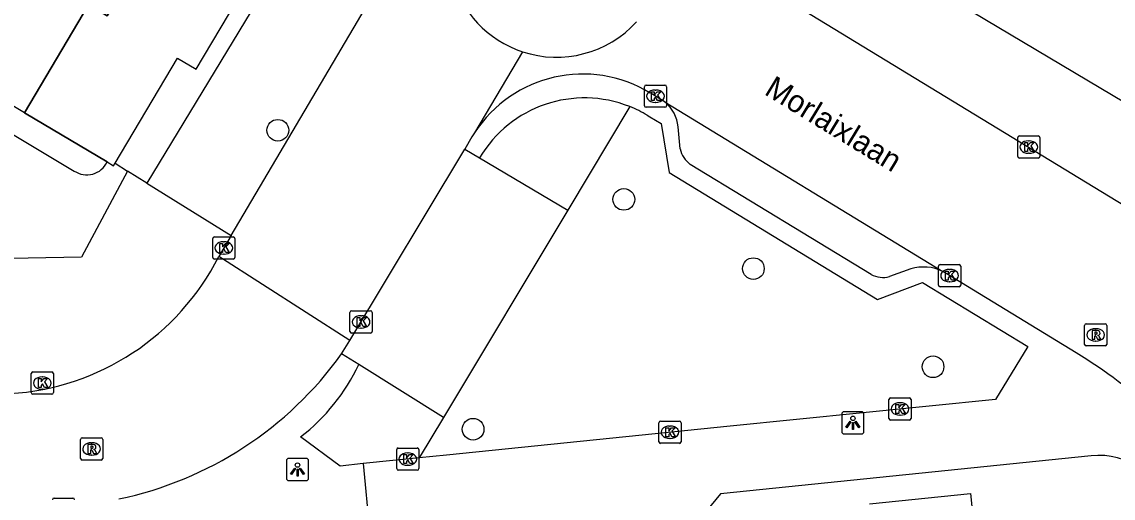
# Model space of a CAD drawing. Extents: x 158461 to 159795, y 387220 to 388672.
# Drawn here: x 159256.6 to 159305.8, y 388118.84 to 388140.31 of the extents above; entities that cross this region are included whole.
import ezdxf

# ---------------------------------------------------------------- set-up
doc = ezdxf.new("R2010")
doc.units = 0
for name, color, linetype in [('IMGEO_Boom', 7, 'Continuous'), ('IMGEO_Groenvoorziening', 7, 'Continuous'), ('IMGEO_Kolk', 7, 'Continuous'), ('IMGEO_Lichtpunt', 7, 'Continuous'), ('IMGEO_Openbare_ruimte_label', 7, 'Continuous'), ('IMGEO_Pand', 7, 'Continuous'), ('IMGEO_Pand_overbouw', 7, 'Continuous'), ('IMGEO_Parkeervlak_open', 7, 'Continuous'), ('IMGEO_Rijbaan_lokaal_open', 7, 'Continuous'), ('IMGEO_Rioolput', 7, 'Continuous'), ('IMGEO_Verkeerseiland_open', 7, 'Continuous'), ('IMGEO_Voetpad_open', 7, 'Continuous')]:
    doc.layers.add(name, color=color, linetype=linetype)

msp = doc.modelspace()

# ---------------------------------------------------------------- linework, layer by layer
at = {"layer": 'IMGEO_Boom'}
for centre in [(159268.142, 388135.42), (159283.74, 388132.309), (159289.579, 388129.186), (159297.679, 388124.767), (159276.944, 388121.948)]:
    msp.add_circle(centre, 0.489, dxfattribs=at)
at = {"layer": 'IMGEO_Groenvoorziening'}
for points in [[(159284.012, 388136.487), (159281.214, 388131.826)], [(159275.605, 388122.483), (159274.509, 388120.657)]]:
    msp.add_lwpolyline(points, dxfattribs=at)
at = {"layer": 'IMGEO_Kolk'}
for p, q in [((159284.667, 388136.531), (159284.667, 388137.383)), ((159284.742, 388137.457), (159285.594, 388137.457)), ((159285.668, 388137.383), (159285.668, 388136.531)), ((159285.155, 388137.237), (159285.18, 388137.237)), ((159285.594, 388136.457), (159284.742, 388136.457)), ((159285.178, 388136.677), (159285.153, 388136.677)), ((159301.496, 388134.241), (159301.496, 388135.093)), ((159301.571, 388135.167), (159302.423, 388135.167)), ((159301.984, 388134.947), (159302.009, 388134.947)), ((159302.497, 388135.093), (159302.497, 388134.241)), ((159302.007, 388134.387), (159301.982, 388134.387)), ((159302.423, 388134.167), (159301.571, 388134.167)), ((159265.204, 388129.693), (159265.204, 388130.545)), ((159265.279, 388130.619), (159266.131, 388130.619)), ((159265.692, 388130.399), (159265.717, 388130.399)), ((159266.205, 388130.545), (159266.205, 388129.693)), ((159266.131, 388129.619), (159265.279, 388129.619)), ((159265.715, 388129.839), (159265.69, 388129.839)), ((159298, 388129.371), (159298.852, 388129.371)), ((159297.925, 388128.445), (159297.925, 388129.297)), ((159298.413, 388129.151), (159298.438, 388129.151)), ((159298.926, 388129.297), (159298.926, 388128.445)), ((159298.436, 388128.591), (159298.411, 388128.591)), ((159298.852, 388128.371), (159298, 388128.371)), ((159271.394, 388126.359), (159271.394, 388127.211)), ((159271.469, 388127.285), (159272.321, 388127.285)), ((159271.882, 388127.065), (159271.907, 388127.065)), ((159272.395, 388127.211), (159272.395, 388126.359)), ((159271.905, 388126.505), (159271.88, 388126.505)), ((159272.321, 388126.285), (159271.469, 388126.285)), ((159257.024, 388123.603), (159257.024, 388124.455)), ((159257.099, 388124.529), (159257.951, 388124.529)), ((159258.025, 388124.455), (159258.025, 388123.603)), ((159257.512, 388124.309), (159257.537, 388124.309)), ((159257.951, 388123.529), (159257.099, 388123.529)), ((159257.535, 388123.749), (159257.51, 388123.749)), ((159295.688, 388122.436), (159295.688, 388123.288)), ((159295.763, 388123.362), (159296.615, 388123.362)), ((159296.176, 388123.142), (159296.201, 388123.142)), ((159296.689, 388123.288), (159296.689, 388122.436)), ((159296.199, 388122.582), (159296.174, 388122.582)), ((159285.318, 388121.388), (159285.318, 388122.24)), ((159285.393, 388122.314), (159286.245, 388122.314)), ((159285.806, 388122.094), (159285.831, 388122.094)), ((159286.319, 388122.24), (159286.319, 388121.388)), ((159296.615, 388122.362), (159295.763, 388122.362)), ((159285.829, 388121.534), (159285.804, 388121.534)), ((159273.499, 388120.177), (159273.499, 388121.029)), ((159273.574, 388121.103), (159274.426, 388121.103)), ((159274.5, 388121.029), (159274.5, 388120.177)), ((159286.245, 388121.314), (159285.393, 388121.314)), ((159273.987, 388120.883), (159274.012, 388120.883)), ((159274.426, 388120.103), (159273.574, 388120.103)), ((159274.01, 388120.323), (159273.985, 388120.323)), ((159258.052, 388118.842), (159258.904, 388118.842))]:
    msp.add_line(p, q, dxfattribs=at)
for points in [[(159284.667, 388136.531), (159284.667, 388137.383)], [(159284.742, 388137.457), (159285.594, 388137.457)], [(159285.668, 388137.383), (159285.668, 388136.531)], [(159284.988, 388137.157), (159285.111, 388137.157), (159285.111, 388137.006), (159285.241, 388137.157), (159285.405, 388137.157), (159285.259, 388137.006), (159285.412, 388136.757), (159285.26, 388136.757), (159285.175, 388136.921), (159285.111, 388136.854), (159285.111, 388136.757), (159284.988, 388136.757), (159284.988, 388137.157)], [(159285.594, 388136.457), (159284.742, 388136.457)], [(159301.496, 388134.241), (159301.496, 388135.093)], [(159301.571, 388135.167), (159302.423, 388135.167)], [(159301.817, 388134.867), (159301.94, 388134.867), (159301.94, 388134.716), (159302.07, 388134.867), (159302.234, 388134.867), (159302.088, 388134.716), (159302.241, 388134.467), (159302.089, 388134.467), (159302.004, 388134.631), (159301.94, 388134.564), (159301.94, 388134.467), (159301.817, 388134.467), (159301.817, 388134.867)], [(159302.497, 388135.093), (159302.497, 388134.241)], [(159302.423, 388134.167), (159301.571, 388134.167)], [(159265.204, 388129.693), (159265.204, 388130.545)], [(159265.279, 388130.619), (159266.131, 388130.619)], [(159266.205, 388130.545), (159266.205, 388129.693)], [(159265.525, 388130.319), (159265.648, 388130.319), (159265.648, 388130.168), (159265.778, 388130.319), (159265.942, 388130.319), (159265.796, 388130.168), (159265.949, 388129.919), (159265.797, 388129.919), (159265.712, 388130.083), (159265.648, 388130.016), (159265.648, 388129.919), (159265.525, 388129.919), (159265.525, 388130.319)], [(159266.131, 388129.619), (159265.279, 388129.619)], [(159298, 388129.371), (159298.852, 388129.371)], [(159297.925, 388128.445), (159297.925, 388129.297)], [(159298.246, 388129.071), (159298.369, 388129.071), (159298.369, 388128.92), (159298.499, 388129.071), (159298.663, 388129.071), (159298.517, 388128.92), (159298.67, 388128.671), (159298.518, 388128.671), (159298.433, 388128.835), (159298.369, 388128.768), (159298.369, 388128.671), (159298.246, 388128.671), (159298.246, 388129.071)], [(159298.926, 388129.297), (159298.926, 388128.445)], [(159298.852, 388128.371), (159298, 388128.371)], [(159271.394, 388126.359), (159271.394, 388127.211)], [(159271.469, 388127.285), (159272.321, 388127.285)], [(159271.715, 388126.985), (159271.838, 388126.985), (159271.838, 388126.834), (159271.968, 388126.985), (159272.132, 388126.985), (159271.986, 388126.834), (159272.139, 388126.585), (159271.987, 388126.585), (159271.902, 388126.749), (159271.838, 388126.682), (159271.838, 388126.585), (159271.715, 388126.585), (159271.715, 388126.985)], [(159272.395, 388127.211), (159272.395, 388126.359)], [(159272.321, 388126.285), (159271.469, 388126.285)], [(159257.024, 388123.603), (159257.024, 388124.455)], [(159257.099, 388124.529), (159257.951, 388124.529)], [(159258.025, 388124.455), (159258.025, 388123.603)], [(159257.345, 388124.229), (159257.468, 388124.229), (159257.468, 388124.078), (159257.598, 388124.229), (159257.762, 388124.229), (159257.616, 388124.078), (159257.769, 388123.829), (159257.617, 388123.829), (159257.532, 388123.993), (159257.468, 388123.926), (159257.468, 388123.829), (159257.345, 388123.829), (159257.345, 388124.229)], [(159257.951, 388123.529), (159257.099, 388123.529)], [(159295.688, 388122.436), (159295.688, 388123.288)], [(159295.763, 388123.362), (159296.615, 388123.362)], [(159296.009, 388123.062), (159296.132, 388123.062), (159296.132, 388122.911), (159296.262, 388123.062), (159296.426, 388123.062), (159296.28, 388122.911), (159296.433, 388122.662), (159296.281, 388122.662), (159296.196, 388122.826), (159296.132, 388122.759), (159296.132, 388122.662), (159296.009, 388122.662), (159296.009, 388123.062)], [(159296.689, 388123.288), (159296.689, 388122.436)], [(159285.318, 388121.388), (159285.318, 388122.24)], [(159285.393, 388122.314), (159286.245, 388122.314)], [(159285.639, 388122.014), (159285.762, 388122.014), (159285.762, 388121.863), (159285.892, 388122.014), (159286.056, 388122.014), (159285.91, 388121.863), (159286.063, 388121.614), (159285.911, 388121.614), (159285.826, 388121.778), (159285.762, 388121.711), (159285.762, 388121.614), (159285.639, 388121.614), (159285.639, 388122.014)], [(159286.319, 388122.24), (159286.319, 388121.388)], [(159296.615, 388122.362), (159295.763, 388122.362)], [(159273.499, 388120.177), (159273.499, 388121.029)], [(159273.574, 388121.103), (159274.426, 388121.103)], [(159274.5, 388121.029), (159274.5, 388120.177)], [(159286.245, 388121.314), (159285.393, 388121.314)], [(159273.82, 388120.803), (159273.943, 388120.803), (159273.943, 388120.652), (159274.073, 388120.803), (159274.237, 388120.803), (159274.091, 388120.652), (159274.244, 388120.403), (159274.092, 388120.403), (159274.007, 388120.567), (159273.943, 388120.5), (159273.943, 388120.403), (159273.82, 388120.403), (159273.82, 388120.803)], [(159274.426, 388120.103), (159273.574, 388120.103)], [(159258.052, 388118.842), (159258.904, 388118.842)]]:
    msp.add_lwpolyline(points, dxfattribs=at)
for centre, start, end in [((159284.744, 388137.381), 91.552, 178.448), ((159284.744, 388137.381), 91.552, 178.448), ((159285.592, 388137.381), 1.552, 88.448), ((159285.592, 388137.381), 1.552, 88.448), ((159284.744, 388136.533), 181.552, 268.448), ((159284.744, 388136.533), 181.552, 268.448), ((159285.592, 388136.533), 271.552, 358.448), ((159285.592, 388136.533), 271.552, 358.448), ((159301.573, 388135.091), 91.552, 178.448), ((159301.573, 388135.091), 91.552, 178.448), ((159302.421, 388135.091), 1.552, 88.448), ((159302.421, 388135.091), 1.552, 88.448), ((159301.573, 388134.243), 181.552, 268.448), ((159301.573, 388134.243), 181.552, 268.448), ((159302.421, 388134.243), 271.552, 358.448), ((159302.421, 388134.243), 271.552, 358.448), ((159265.281, 388130.543), 91.552, 178.448), ((159265.281, 388130.543), 91.552, 178.448), ((159266.129, 388130.543), 1.552, 88.448), ((159266.129, 388130.543), 1.552, 88.448), ((159265.281, 388129.695), 181.552, 268.448), ((159265.281, 388129.695), 181.552, 268.448), ((159266.129, 388129.695), 271.552, 358.448), ((159266.129, 388129.695), 271.552, 358.448), ((159298.002, 388129.295), 91.552, 178.448), ((159298.002, 388129.295), 91.552, 178.448), ((159298.85, 388129.295), 1.552, 88.448), ((159298.85, 388129.295), 1.552, 88.448), ((159298.002, 388128.447), 181.552, 268.448), ((159298.002, 388128.447), 181.552, 268.448), ((159298.85, 388128.447), 271.552, 358.448), ((159298.85, 388128.447), 271.552, 358.448), ((159271.471, 388127.209), 91.552, 178.448), ((159271.471, 388127.209), 91.552, 178.448), ((159272.319, 388127.209), 1.552, 88.448), ((159272.319, 388127.209), 1.552, 88.448), ((159271.471, 388126.361), 181.552, 268.448), ((159271.471, 388126.361), 181.552, 268.448), ((159272.319, 388126.361), 271.552, 358.448), ((159272.319, 388126.361), 271.552, 358.448), ((159257.101, 388124.453), 91.552, 178.448), ((159257.101, 388124.453), 91.552, 178.448), ((159257.949, 388124.453), 1.552, 88.448), ((159257.949, 388124.453), 1.552, 88.448), ((159257.101, 388123.605), 181.552, 268.448), ((159257.101, 388123.605), 181.552, 268.448), ((159257.949, 388123.605), 271.552, 358.448), ((159257.949, 388123.605), 271.552, 358.448), ((159295.765, 388123.286), 91.552, 178.448), ((159295.765, 388123.286), 91.552, 178.448), ((159296.613, 388123.286), 1.552, 88.448), ((159296.613, 388123.286), 1.552, 88.448), ((159285.395, 388122.238), 91.552, 178.448), ((159285.395, 388122.238), 91.552, 178.448), ((159286.243, 388122.238), 1.552, 88.448), ((159286.243, 388122.238), 1.552, 88.448), ((159295.765, 388122.438), 181.552, 268.448), ((159295.765, 388122.438), 181.552, 268.448), ((159296.613, 388122.438), 271.552, 358.448), ((159296.613, 388122.438), 271.552, 358.448), ((159273.576, 388121.027), 91.552, 178.448), ((159273.576, 388121.027), 91.552, 178.448), ((159274.424, 388121.027), 1.552, 88.448), ((159274.424, 388121.027), 1.552, 88.448), ((159285.395, 388121.39), 181.552, 268.448), ((159285.395, 388121.39), 181.552, 268.448), ((159286.243, 388121.39), 271.552, 358.448), ((159286.243, 388121.39), 271.552, 358.448), ((159273.576, 388120.179), 181.552, 268.448), ((159273.576, 388120.179), 181.552, 268.448), ((159274.424, 388120.179), 271.552, 358.448), ((159274.424, 388120.179), 271.552, 358.448), ((159258.054, 388118.766), 91.552, 178.448), ((159258.054, 388118.766), 91.552, 178.448), ((159258.902, 388118.766), 1.552, 88.448), ((159258.902, 388118.766), 1.552, 88.448)]:
    msp.add_arc(centre, 0.0765, start, end, dxfattribs=at)
for centre, major_axis, ratio, start_param, end_param in [((159285.154, 388136.957), (-0.387, 0.002), 0.722429, 4.712389, 7.853982), ((159285.179, 388136.957), (-0.39, 0.002), 0.717154, 1.570796, 4.712389), ((159301.983, 388134.667), (-0.387, 0.002), 0.722429, 4.712389, 7.853982), ((159302.008, 388134.667), (-0.39, 0.002), 0.717154, 1.570796, 4.712389), ((159265.691, 388130.119), (-0.387, 0.002), 0.722429, 4.712389, 7.853982), ((159265.716, 388130.119), (-0.39, 0.002), 0.717154, 1.570796, 4.712389), ((159298.412, 388128.871), (-0.387, 0.002), 0.722429, 4.712389, 7.853982), ((159298.437, 388128.871), (-0.39, 0.002), 0.717154, 1.570796, 4.712389), ((159271.881, 388126.785), (-0.387, 0.002), 0.722429, 4.712389, 7.853982), ((159271.906, 388126.785), (-0.39, 0.002), 0.717154, 1.570796, 4.712389), ((159257.511, 388124.029), (-0.387, 0.002), 0.722429, 4.712389, 7.853982), ((159257.536, 388124.029), (-0.39, 0.002), 0.717154, 1.570796, 4.712389), ((159296.175, 388122.862), (-0.387, 0.002), 0.722429, 4.712389, 7.853982), ((159296.2, 388122.862), (-0.39, 0.002), 0.717154, 1.570796, 4.712389), ((159285.805, 388121.814), (-0.387, 0.002), 0.722429, 4.712389, 7.853982), ((159285.83, 388121.814), (-0.39, 0.002), 0.717154, 1.570796, 4.712389), ((159273.986, 388120.603), (-0.387, 0.002), 0.722429, 4.712389, 7.853982), ((159274.011, 388120.603), (-0.39, 0.002), 0.717154, 1.570796, 4.712389)]:
    msp.add_ellipse(centre, major_axis=major_axis, ratio=ratio, start_param=start_param, end_param=end_param, dxfattribs=at)
at = {"layer": 'IMGEO_Lichtpunt'}
for p, q in [((159293.568, 388122.643), (159293.568, 388121.836)), ((159293.568, 388122.643), (159293.568, 388121.836)), ((159294.47, 388122.738), (159293.662, 388122.738)), ((159294.47, 388122.738), (159293.662, 388122.738)), ((159294.564, 388121.836), (159294.564, 388122.643)), ((159294.564, 388121.836), (159294.564, 388122.643)), ((159293.662, 388121.742), (159294.47, 388121.742)), ((159293.662, 388121.742), (159294.47, 388121.742)), ((159268.53, 388120.536), (159268.53, 388119.729)), ((159268.53, 388120.536), (159268.53, 388119.729)), ((159269.432, 388120.631), (159268.624, 388120.631)), ((159269.432, 388120.631), (159268.624, 388120.631)), ((159269.526, 388119.729), (159269.526, 388120.536)), ((159269.526, 388119.729), (159269.526, 388120.536)), ((159268.624, 388119.635), (159269.432, 388119.635)), ((159268.624, 388119.635), (159269.432, 388119.635))]:
    msp.add_line(p, q, dxfattribs=at)
for points in [[(159293.942, 388122.307), (159293.981, 388122.279), (159293.793, 388122.017), (159293.755, 388122.044), (159293.942, 388122.307)], [(159294.044, 388122.259), (159294.091, 388122.259), (159294.091, 388121.937), (159294.044, 388121.937), (159294.044, 388122.259)], [(159294.154, 388122.279), (159294.192, 388122.306), (159294.379, 388122.044), (159294.34, 388122.016), (159294.154, 388122.279)], [(159268.904, 388120.2), (159268.943, 388120.172), (159268.755, 388119.91), (159268.717, 388119.937), (159268.904, 388120.2)], [(159269.006, 388120.152), (159269.053, 388120.152), (159269.053, 388119.83), (159269.006, 388119.83), (159269.006, 388120.152)], [(159269.116, 388120.172), (159269.154, 388120.199), (159269.341, 388119.937), (159269.302, 388119.909), (159269.116, 388120.172)]]:
    msp.add_lwpolyline(points, dxfattribs=at)
for centre in [(159294.067, 388122.441), (159269.029, 388120.334)]:
    msp.add_circle(centre, 0.0994, dxfattribs=at)
for centre, start, end in [((159293.662, 388122.643), 90, 180), ((159293.662, 388122.643), 90, 180), ((159294.47, 388122.643), 0, 90), ((159294.47, 388122.643), 0, 90), ((159293.662, 388121.836), 180, 270), ((159293.662, 388121.836), 180, 270), ((159294.47, 388121.836), 270, 0), ((159294.47, 388121.836), 270, 360), ((159268.624, 388120.536), 90, 180), ((159268.624, 388120.536), 90, 180), ((159269.432, 388120.536), 0, 90), ((159269.432, 388120.536), 0, 90), ((159268.624, 388119.729), 180, 270), ((159268.624, 388119.729), 180, 270), ((159269.432, 388119.729), 270, 0), ((159269.432, 388119.729), 270, 360)]:
    msp.add_arc(centre, 0.0946, start, end, dxfattribs=at)
at = {"layer": 'IMGEO_Pand'}
for points in [[(159256.721, 388136.209), (159259.599, 388141.075), (159260.44, 388140.578), (159262.068, 388143.331), (159261.212, 388143.838), (159264.12, 388148.755)], [(159256.721, 388136.209), (159255.787, 388136.765)], [(159294.815, 388118.591), (159299.374, 388119.047), (159299.816, 388114.635), (159304.28, 388115.082)]]:
    msp.add_lwpolyline(points, dxfattribs=at)
at = {"layer": 'IMGEO_Pand_overbouw'}
msp.add_lwpolyline([(159264.12, 388148.755), (159261.212, 388143.838), (159262.068, 388143.331), (159260.44, 388140.578), (159259.599, 388141.075), (159256.721, 388136.209), (159260.444, 388133.994), (159260.731, 388133.823), (159260.801, 388133.941), (159263.615, 388138.67), (159264.455, 388138.17), (159266.286, 388141.248), (159265.374, 388141.79), (159268.114, 388146.395), (159267.516, 388146.751), (159265.959, 388147.677)], close=True, dxfattribs=at)
at = {"layer": 'IMGEO_Parkeervlak_open'}
for points in [[(159255.261, 388135.78), (159258.964, 388133.585)], [(159260.444, 388133.994), (159260.731, 388133.823), (159260.801, 388133.941), (159261.364, 388133.584)], [(159277.239, 388134.18), (159281.214, 388131.826)], [(159281.214, 388131.826), (159275.605, 388122.483)], [(159271.79, 388124.866), (159271.017, 388125.349)], [(159275.605, 388122.483), (159271.79, 388124.866)], [(159271.985, 388120.398), (159270.955, 388120.292), (159269.167, 388121.603)]]:
    msp.add_lwpolyline(points, dxfattribs=at)
for centre, radius, start, end in [((159259.529, 388134.423), 1.011, 236.0338, 334.8626), ((159263.657, 388128.718), 9, 307.7554, 334.6557)]:
    msp.add_arc(centre, radius, start, end, dxfattribs=at)
at = {"layer": 'IMGEO_Rijbaan_lokaal_open'}
for points in [[(159266.034, 388130.677), (159272.47, 388141.59), (159284.123, 388160.416), (159288.09, 388166.885), (159291.387, 388172.458)], [(159288.435, 388142.932), (159288.839, 388142.686), (159311.317, 388128.985)], [(159279.173, 388138.961), (159277.007, 388135.304)], [(159285.604, 388136.692), (159284.932, 388137.102)], [(159285.604, 388136.692), (159298.116, 388129.06)], [(159277.007, 388135.304), (159276.892, 388135.12), (159276.566, 388134.577)], [(159271.392, 388125.943), (159276.566, 388134.577)], [(159266.034, 388130.677), (159265.477, 388129.733)], [(159271.392, 388125.943), (159265.477, 388129.733)], [(159304.127, 388125.394), (159298.342, 388128.923), (159298.116, 388129.06)], [(159271.017, 388125.349), (159271.392, 388125.943)]]:
    msp.add_lwpolyline(points, dxfattribs=at)
for centre, radius, start, end in [((159280.705, 388143.601), 4.886, 137.777, 251.7336), ((159280.703, 388143.602), 4.887, 251.7484, 317.6367), ((159281.896, 388132.121), 5.833, 58.6308, 146.9346), ((159255.393, 388134.838), 11.303, 273.4281, 333.1472), ((159257.611, 388134.953), 16.491, 281.7726, 324.3822), ((159291.981, 388105.456), 23.346, 47.3806, 58.6497)]:
    msp.add_arc(centre, radius, start, end, dxfattribs=at)
at = {"layer": 'IMGEO_Rioolput'}
for p, q in [((159304.512, 388125.775), (159304.512, 388126.627)), ((159304.587, 388126.701), (159305.439, 388126.701)), ((159305, 388126.481), (159305.025, 388126.481)), ((159305.513, 388126.627), (159305.513, 388125.775)), ((159305.439, 388125.701), (159304.587, 388125.701)), ((159305.023, 388125.921), (159304.998, 388125.921)), ((159259.32, 388121.561), (159260.172, 388121.561)), ((159259.245, 388120.635), (159259.245, 388121.487)), ((159259.733, 388121.341), (159259.758, 388121.341)), ((159260.246, 388121.487), (159260.246, 388120.635)), ((159260.172, 388120.561), (159259.32, 388120.561)), ((159259.756, 388120.781), (159259.731, 388120.781))]:
    msp.add_line(p, q, dxfattribs=at)
for points in [[(159304.512, 388125.775), (159304.512, 388126.627)], [(159304.587, 388126.701), (159305.439, 388126.701)], [(159305.513, 388126.627), (159305.513, 388125.775)], [(159305.101, 388126.399), (159304.849, 388126.401), (159304.849, 388126.001)], [(159304.849, 388126.001), (159304.973, 388126.001), (159304.973, 388126.163), (159304.984, 388126.163)], [(159305.027, 388126.32), (159304.973, 388126.32), (159304.973, 388126.239)], [(159304.973, 388126.239), (159305.025, 388126.239)], [(159305.031, 388126.134), (159305.102, 388126.001), (159305.242, 388126.001), (159305.177, 388126.127)], [(159305.439, 388125.701), (159304.587, 388125.701)], [(159259.32, 388121.561), (159260.172, 388121.561)], [(159259.245, 388120.635), (159259.245, 388121.487)], [(159259.834, 388121.259), (159259.582, 388121.261), (159259.582, 388120.861)], [(159259.582, 388120.861), (159259.706, 388120.861), (159259.706, 388121.023), (159259.717, 388121.023)], [(159259.76, 388121.18), (159259.706, 388121.18), (159259.706, 388121.099)], [(159259.706, 388121.099), (159259.758, 388121.099)], [(159260.246, 388121.487), (159260.246, 388120.635)], [(159260.172, 388120.561), (159259.32, 388120.561)], [(159259.764, 388120.994), (159259.835, 388120.861), (159259.975, 388120.861), (159259.91, 388120.987)]]:
    msp.add_lwpolyline(points, dxfattribs=at)
for centre, radius, start, end in [((159304.589, 388126.625), 0.0765, 91.552, 178.448), ((159304.589, 388126.625), 0.0765, 91.552, 178.448), ((159305.437, 388126.625), 0.0765, 1.552, 88.448), ((159305.437, 388126.625), 0.0765, 1.552, 88.448), ((159304.983, 388126.11), 0.0533, 26.0293, 88.6989), ((159305.009, 388126.428), 0.19, 274.7715, 282.9687), ((159305.033, 388126.224), 0.0964, 77.0061, 93.1865), ((159305.047, 388126.281), 0.0378, 276.6634, 79.6772), ((159305.1, 388126.289), 0.109, 350.3612, 89.416), ((159305.098, 388126.289), 0.112, 277.5842, 350.9817), ((159305.082, 388126.074), 0.108, 29.5134, 73.7905), ((159304.589, 388125.777), 0.0765, 181.552, 268.448), ((159304.589, 388125.777), 0.0765, 181.552, 268.448), ((159305.437, 388125.777), 0.0765, 271.552, 358.448), ((159305.437, 388125.777), 0.0765, 271.552, 358.448), ((159259.322, 388121.485), 0.0765, 91.552, 178.448), ((159259.322, 388121.485), 0.0765, 91.552, 178.448), ((159260.17, 388121.485), 0.0765, 1.552, 88.448), ((159260.17, 388121.485), 0.0765, 1.552, 88.448), ((159259.716, 388120.97), 0.0533, 26.0293, 88.6989), ((159259.742, 388121.288), 0.19, 274.7715, 282.9687), ((159259.766, 388121.084), 0.0964, 77.0061, 93.1865), ((159259.78, 388121.141), 0.0378, 276.6634, 79.6772), ((159259.833, 388121.149), 0.109, 350.3612, 89.416), ((159259.831, 388121.149), 0.112, 277.5842, 350.9817), ((159259.815, 388120.934), 0.108, 29.5134, 73.7905), ((159259.322, 388120.637), 0.0765, 181.552, 268.448), ((159259.322, 388120.637), 0.0765, 181.552, 268.448), ((159260.17, 388120.637), 0.0765, 271.552, 358.448), ((159260.17, 388120.637), 0.0765, 271.552, 358.448)]:
    msp.add_arc(centre, radius, start, end, dxfattribs=at)
for centre, major_axis, ratio, start_param, end_param in [((159304.999, 388126.201), (-0.387, 0.002), 0.722429, 4.712389, 7.853982), ((159305.024, 388126.201), (-0.39, 0.002), 0.717154, 1.570796, 4.712389), ((159259.732, 388121.061), (-0.387, 0.002), 0.722429, 4.712389, 7.853982), ((159259.757, 388121.061), (-0.39, 0.002), 0.717154, 1.570796, 4.712389)]:
    msp.add_ellipse(centre, major_axis=major_axis, ratio=ratio, start_param=start_param, end_param=end_param, dxfattribs=at)
at = {"layer": 'IMGEO_Verkeerseiland_open'}
msp.add_lwpolyline([(159260.444, 388133.994), (159256.721, 388136.209)], dxfattribs=at)
at = {"layer": 'IMGEO_Voetpad_open'}
for points in [[(159282.646, 388171.929), (159267.516, 388146.751), (159268.114, 388146.395), (159269.716, 388145.391), (159262.234, 388133.033)], [(159316.216, 388130.786), (159310.21, 388134.352), (159310.749, 388135.257), (159309.197, 388136.182), (159308.658, 388135.277), (159297.717, 388141.799), (159298.256, 388142.702), (159296.642, 388143.664), (159296.103, 388142.761), (159290.43, 388146.13)], [(159284.799, 388136.097), (159284.905, 388136.033), (159285.421, 388135.72), (159285.778, 388133.515), (159295.179, 388127.803), (159297.206, 388128.559), (159301.957, 388125.671), (159300.494, 388123.296), (159288.529, 388122.094), (159275.751, 388120.784), (159274.509, 388120.657)], [(159286.278, 388134.584), (159286.183, 388135.579)], [(159276.566, 388134.577), (159277.239, 388134.18)], [(159294.89, 388128.922), (159286.731, 388133.885)], [(159261.364, 388133.584), (159259.291, 388129.71), (159244.005, 388129.415)], [(159262.234, 388133.033), (159261.364, 388133.584)], [(159262.234, 388133.033), (159266.034, 388130.677)], [(159296.684, 388129.175), (159295.712, 388128.83)], [(159274.509, 388120.657), (159271.985, 388120.398)], [(159304.811, 388120.757), (159288.095, 388119.038), (159286.343, 388116.912), (159286.342, 388116.443), (159276.216, 388115.398), (159276.116, 388115.858), (159274.139, 388117.589), (159272.28, 388117.407)], [(159271.985, 388120.398), (159272.28, 388117.407)]]:
    msp.add_lwpolyline(points, dxfattribs=at)
for centre, radius, start, end in [((159281.972, 388131.381), 5.498, 68.2169, 149.4025), ((159281.986, 388131.409), 5.467, 59.0319, 68.2464), ((159284.537, 388135.43), 1.653, 5.1774, 49.791), ((159287.502, 388134.881), 1.259, 193.6316, 232.2604), ((159295.418, 388129.919), 1.128, 242.1142, 285.1137), ((159297.254, 388127.294), 1.966, 63.9746, 106.8426), ((159305.127, 388117.459), 3.313, 13.6897, 95.4714)]:
    msp.add_arc(centre, radius, start, end, dxfattribs=at)

# ---------------------------------------------------------------- texts
at = {"layer": 'IMGEO_Openbare_ruimte_label'}
msp.add_text('Morlaixlaan', height=1, rotation=328.6139, dxfattribs=at).set_placement((159290.026, 388137.068))

doc.saveas('drawing.dxf')
